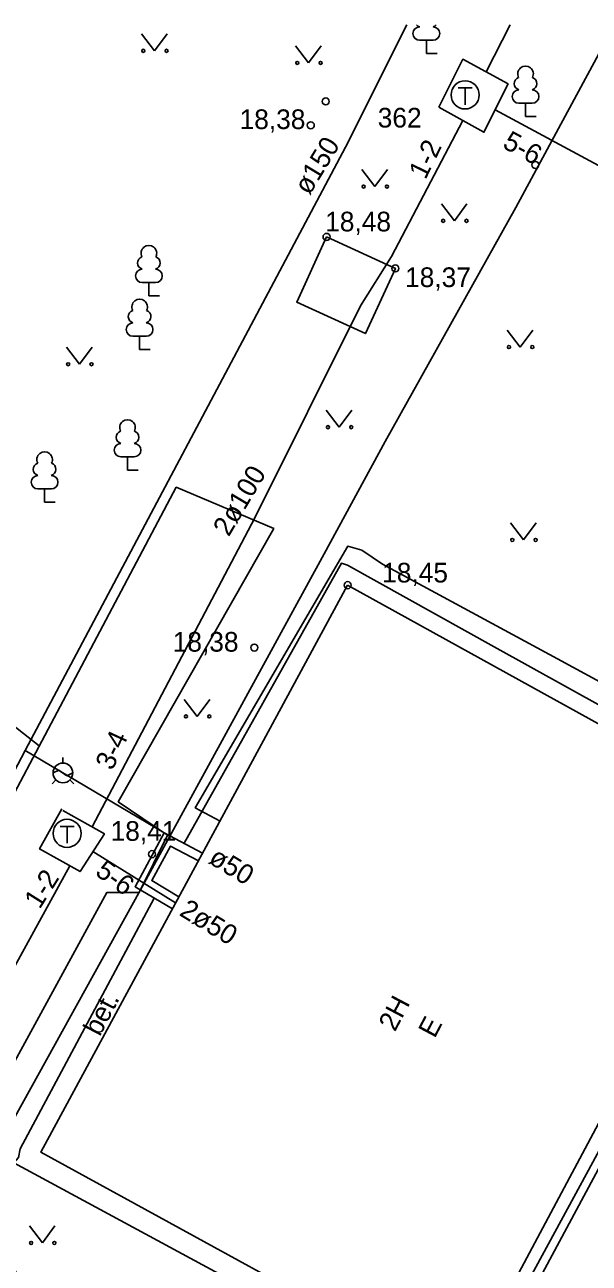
# Model space of a CAD drawing. Extents: x 713540 to 713867, y 6589774 to 6590061.
# Drawn here: x 713748.39 to 713768.47, y 6590016.58 to 6590060.64 of the extents above; entities that cross this region are included whole.
import ezdxf

# ---------------------------------------------------------------- set-up
doc = ezdxf.new("R2010")
doc.units = 0
for name, color, linetype in [('HALJASTUS', 7, 'Continuous'), ('HOONE', 7, 'Continuous'), ('HOONEDET', 7, 'Continuous'), ('KORGUS', 7, 'Continuous'), ('MPKAABEL', 7, 'Continuous'), ('PUU', 7, 'Continuous'), ('SIKAEV', 7, 'Continuous'), ('TEE', 7, 'Continuous'), ('TKAEV', 7, 'Continuous'), ('TORU NR', 7, 'Continuous'), ('TTRASS', 7, 'Continuous')]:
    doc.layers.add(name, color=color, linetype=linetype)

msp = doc.modelspace()

# ---------------------------------------------------------------- linework, layer by layer
at = {"layer": 'HALJASTUS'}
for p, q in [((713752.547, 6590060.317), (713753.01, 6590059.71)), ((713753.01, 6590059.71), (713753.456, 6590060.317)), ((713758.027, 6590059.887), (713758.49, 6590059.28)), ((713758.49, 6590059.28), (713758.936, 6590059.887)), ((713760.387, 6590055.487), (713760.85, 6590054.88)), ((713760.85, 6590054.88), (713761.296, 6590055.487)), ((713763.217, 6590054.267), (713763.68, 6590053.66)), ((713763.68, 6590053.66), (713764.126, 6590054.267)), ((713765.557, 6590049.777), (713766.02, 6590049.17)), ((713766.02, 6590049.17), (713766.466, 6590049.777)), ((713749.877, 6590049.167), (713750.34, 6590048.56)), ((713750.34, 6590048.56), (713750.786, 6590049.167)), ((713759.117, 6590046.927), (713759.58, 6590046.32)), ((713759.58, 6590046.32), (713760.026, 6590046.927)), ((713765.677, 6590042.917), (713766.14, 6590042.31)), ((713766.14, 6590042.31), (713766.586, 6590042.917)), ((713754.067, 6590036.637), (713754.53, 6590036.03)), ((713754.53, 6590036.03), (713754.976, 6590036.637)), ((713748.557, 6590017.907), (713749.02, 6590017.3)), ((713749.02, 6590017.3), (713749.466, 6590017.907))]:
    msp.add_line(p, q, dxfattribs=at)
for centre in [(713752.609, 6590059.71), (713753.438, 6590059.71), (713758.089, 6590059.28), (713758.918, 6590059.28), (713760.449, 6590054.88), (713761.278, 6590054.88), (713763.279, 6590053.66), (713764.108, 6590053.66), (713765.619, 6590049.17), (713766.448, 6590049.17), (713749.939, 6590048.56), (713750.768, 6590048.56), (713759.179, 6590046.32), (713760.008, 6590046.32), (713765.739, 6590042.31), (713766.568, 6590042.31), (713754.129, 6590036.03), (713754.958, 6590036.03), (713748.619, 6590017.3), (713749.448, 6590017.3)]:
    msp.add_circle(centre, 0.055, dxfattribs=at)
at = {"layer": 'HOONE'}
for p, q in [((713749.75, 6590034.37), (713749.75, 6590034.567)), ((713749.4, 6590034.018), (713749.611, 6590034.124)), ((713749.611, 6590034.124), (713749.889, 6590033.916)), ((713749.503, 6590033.773), (713749.363, 6590033.633)), ((713749.889, 6590033.916), (713750.1, 6590034.022)), ((713749.997, 6590033.773), (713750.137, 6590033.633))]:
    msp.add_line(p, q, dxfattribs=at)
for points in [[(713748.41, 6590034.82), (713759.8, 6590056.28), (713761.982, 6590060.636)], [(713759.13, 6590053.09), (713761.58, 6590051.97), (713760.51, 6590049.65), (713758.07, 6590050.77), (713759.13, 6590053.09)], [(713723.34, 6589972.07), (713723.61, 6589972.88), (713723.79, 6589973.29), (713724.07, 6589973.48), (713724.62, 6589973.75), (713731.173, 6589976.164), (713742.67, 6589980.4), (713749.07, 6589993.45), (713750.05, 6589995.65), (713764.17, 6590012), (713775.83, 6590033.48), (713771.45, 6590035.85), (713767.347, 6590038.074), (713765.461, 6590039.097), (713761.12, 6590041.45), (713760.38, 6590041.94), (713759.89, 6590042.09), (713754.46, 6590032.78), (713755.34, 6590032.31)], [(713759.88, 6590040.7), (713774.663, 6590032.532), (713763.899, 6590012.346), (713748.96, 6590020.53), (713759.88, 6590040.7)], [(713729.99, 6589999.65), (713748.41, 6590034.82)], [(713753.35, 6590031.89), (713748.41, 6590034.82)]]:
    msp.add_lwpolyline(points, dxfattribs=at)
msp.add_circle((713749.75, 6590034.02), 0.35, dxfattribs=at)
at = {"layer": 'HOONEDET'}
for points in [[(713754.06, 6590031.52), (713759.66, 6590041.48), (713759.87, 6590041.41), (713765.094, 6590038.507), (713775.63, 6590032.655)], [(713753.65, 6590029.19), (713752.32, 6590029.97), (713753.35, 6590031.89), (713754.72, 6590031.17)], [(713754.57, 6590030.89), (713753.58, 6590031.42), (713752.91, 6590030.19), (713753.87, 6590029.61)], [(713764.214, 6590011.385), (713748.01, 6590020.15), (713748.17, 6590020.34), (713748.23, 6590020.65), (713753, 6590029.57)]]:
    msp.add_lwpolyline(points, dxfattribs=at)
at = {"layer": 'KORGUS'}
for centre in [(713759.1, 6590057.91), (713758.57, 6590057.06), (713766.56, 6590055.65), (713759.13, 6590053.09), (713761.58, 6590051.97), (713759.88, 6590040.7), (713756.56, 6590038.48), (713752.92, 6590031.13)]:
    msp.add_circle(centre, 0.125, dxfattribs=at)
at = {"layer": 'MPKAABEL'}
for points in [[(713752.51, 6590029.86), (713754.37, 6590033.26), (713759.04, 6590041.82), (713761.21, 6590045.81), (713765.86, 6590054.14), (713769.369, 6590060.636)], [(713734.86, 6589982.939), (713729.11, 6589985.97), (713735.68, 6589998.99), (713741.04, 6590009.14), (713752.51, 6590029.86)]]:
    msp.add_lwpolyline(points, dxfattribs=at)
at = {"layer": 'PUU'}
for p, q in [((713762.92, 6590060.085), (713762.44, 6590060.085)), ((713762.68, 6590059.61), (713762.68, 6590060.085)), ((713763.06, 6590059.61), (713762.68, 6590059.61)), ((713766.45, 6590057.845), (713765.97, 6590057.845)), ((713766.21, 6590057.37), (713766.21, 6590057.845)), ((713766.59, 6590057.37), (713766.21, 6590057.37)), ((713753.05, 6590051.465), (713752.57, 6590051.465)), ((713752.81, 6590050.99), (713752.81, 6590051.465)), ((713753.19, 6590050.99), (713752.81, 6590050.99)), ((713752.72, 6590049.555), (713752.24, 6590049.555)), ((713752.48, 6590049.08), (713752.48, 6590049.555)), ((713752.86, 6590049.08), (713752.48, 6590049.08)), ((713752.29, 6590045.265), (713751.81, 6590045.265)), ((713752.05, 6590044.79), (713752.05, 6590045.265)), ((713752.43, 6590044.79), (713752.05, 6590044.79)), ((713749.34, 6590044.125), (713748.86, 6590044.125)), ((713749.1, 6590043.65), (713749.1, 6590044.125)), ((713749.48, 6590043.65), (713749.1, 6590043.65))]:
    msp.add_line(p, q, dxfattribs=at)
for centre, radius, start, end in [((713762.443, 6590060.322), 0.238, 90.0016, 269.3953), ((713762.51, 6590060.783), 0.233, 219.0249, 253.1415), ((713762.85, 6590060.783), 0.233, 286.8508, 320.9733), ((713762.917, 6590060.322), 0.238, 270.6047, 89.9984), ((713766.21, 6590058.89), 0.277, 332.5799, 207.4201), ((713766.04, 6590058.543), 0.233, 109.0217, 253.1415), ((713766.38, 6590058.543), 0.233, 286.8508, 70.9859), ((713765.973, 6590058.082), 0.238, 90.0016, 269.3953), ((713766.447, 6590058.082), 0.238, 270.6047, 89.9984), ((713752.81, 6590052.51), 0.277, 332.5799, 207.4201), ((713752.64, 6590052.163), 0.233, 109.0217, 253.1415), ((713752.98, 6590052.163), 0.233, 286.8508, 70.9859), ((713752.573, 6590051.702), 0.238, 90.0016, 269.3953), ((713753.047, 6590051.702), 0.238, 270.6047, 89.9984), ((713752.48, 6590050.6), 0.277, 332.5799, 207.4201), ((713752.31, 6590050.253), 0.233, 109.0217, 253.1415), ((713752.65, 6590050.253), 0.233, 286.8508, 70.9859), ((713752.243, 6590049.792), 0.238, 90.0016, 269.3953), ((713752.717, 6590049.792), 0.238, 270.6047, 89.9984), ((713752.05, 6590046.31), 0.277, 332.5799, 207.4201), ((713751.88, 6590045.963), 0.233, 109.0217, 253.1415), ((713752.22, 6590045.963), 0.233, 286.8508, 70.9859), ((713751.813, 6590045.502), 0.238, 90.0016, 269.3953), ((713752.287, 6590045.502), 0.238, 270.6047, 89.9984), ((713749.1, 6590045.17), 0.277, 332.5799, 207.4201), ((713748.93, 6590044.823), 0.233, 109.0217, 253.1415), ((713749.27, 6590044.823), 0.233, 286.8508, 70.9859), ((713748.863, 6590044.362), 0.238, 90.0016, 269.3953), ((713749.337, 6590044.362), 0.238, 270.6047, 89.9984)]:
    msp.add_arc(centre, radius, start, end, dxfattribs=at)
at = {"layer": 'TEE'}
for points in [[(713748.91, 6590034.986), (713743.93, 6590038.9), (713739.01, 6590042.56), (713733.9, 6590046.58), (713728.3, 6590051.14), (713727.69, 6590051.85), (713727.31, 6590052.99), (713726.13, 6590058.51), (713725.741, 6590060.636)], [(713750.927, 6590008.03), (713744.522, 6590011.657), (713734.435, 6590017.847), (713736.903, 6590022.368), (713743.125, 6590024.07), (713753.784, 6590044.184), (713757.249, 6590042.712), (713751.718, 6590032.993), (713753.469, 6590031.801), (713752.46, 6590029.762), (713751.314, 6590029.769), (713746.538, 6590021.024), (713746.409, 6590019.015), (713747.208, 6590017.314), (713749.179, 6590014.931), (713751.617, 6590012.967), (713761.092, 6590007.257)], [(713775.63, 6590032.655), (713764.214, 6590011.385), (713762.375, 6590007.609)]]:
    msp.add_lwpolyline(points, dxfattribs=at)
at = {"layer": 'TKAEV'}
for p, q in [((713763.81, 6590058.39), (713764.31, 6590058.39)), ((713764.06, 6590057.79), (713764.06, 6590058.39)), ((713749.65, 6590032.12), (713750.15, 6590032.12)), ((713749.9, 6590031.52), (713749.9, 6590032.12))]:
    msp.add_line(p, q, dxfattribs=at)
for centre in [(713764.06, 6590058.14), (713749.9, 6590031.87)]:
    msp.add_circle(centre, 0.5, dxfattribs=at)
at = {"layer": 'TTRASS'}
for points in [[(713765.659, 6590060.636), (713764.81, 6590058.96)], [(713763.13, 6590057.71), (713763.98, 6590059.41), (713765.59, 6590058.53), (713764.73, 6590056.81), (713763.13, 6590057.71)], [(713771.601, 6590059.592), (713769.11, 6590055.46), (713765.13, 6590057.61)], [(713763.98, 6590057.23), (713761.44, 6590052.39), (713760.34, 6590050.64), (713756.58, 6590043.09), (713750.79, 6590032.1)], [(713749.75, 6590032.68), (713751.23, 6590031.85), (713750.36, 6590030.51), (713748.92, 6590031.32), (713749.71, 6590032.74)], [(713753.76, 6590029.4), (713750.82, 6590031.22)], [(713750, 6590030.71), (713740.74, 6590013.84), (713731.96, 6589996.83)]]:
    msp.add_lwpolyline(points, dxfattribs=at)

# ---------------------------------------------------------------- texts
at = {"layer": 'HOONE'}
for s, p in [('2H', (713761.564, 6590024.788)), ('E', (713762.976, 6590024.553))]:
    msp.add_text(s, height=0.7, rotation=62.145, dxfattribs=at).set_placement(p)
at = {"layer": 'KORGUS'}
for s, p in [('18,38', (713756.036, 6590056.925)), ('18,48', (713759.081, 6590053.285)), ('18,37', (713761.923, 6590051.305)), ('18,45', (713761.108, 6590040.795)), ('18,38', (713753.656, 6590038.335)), ('18,41', (713751.447, 6590031.605))]:
    msp.add_text(s, height=0.7, dxfattribs=at).set_placement(p)
at = {"layer": 'SIKAEV'}
msp.add_text('362', height=0.7, dxfattribs=at).set_placement((713760.95, 6590056.98))
at = {"layer": 'TEE'}
msp.add_text('bet.', height=0.7, rotation=62.4979, dxfattribs=at).set_placement((713751.064, 6590024.62))
at = {"layer": 'TORU NR'}
for s, rotation, p in [('ø150', 58.7707, (713758.522, 6590054.544)), ('1-2', 63.8002, (713762.65, 6590055.105)), ('5-6', 331.3107, (713765.352, 6590056.282)), ('2ø100', 59.3381, (713755.649, 6590042.397)), ('3-4', 65.0987, (713751.51, 6590034.078)), ('ø50', 328.6865, (713754.889, 6590030.839)), ('1-2', 57.8344, (713748.924, 6590029.147)), ('5-6', 323.8308, (713750.861, 6590030.419)), ('2ø50', 328.6865, (713753.855, 6590028.975))]:
    msp.add_text(s, height=0.7, rotation=rotation, dxfattribs=at).set_placement(p)

doc.saveas('drawing.dxf')
